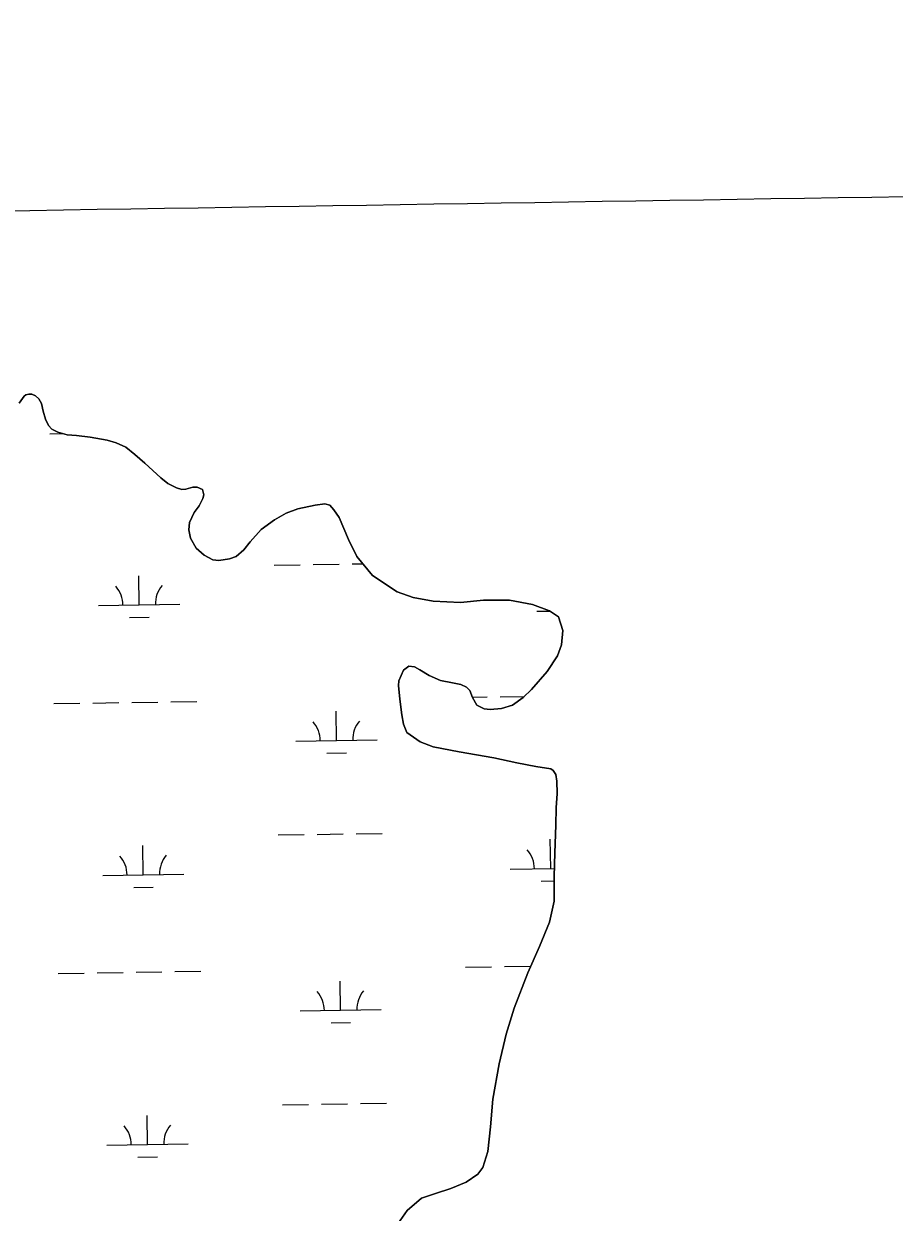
# Model space of a CAD drawing. Extents: x 3823584 to 3861785, y 301729 to 327625.
# Drawn here: x 3844857 to 3845929, y 312242 to 313707 of the extents above; entities that cross this region are included whole.
import ezdxf

# ---------------------------------------------------------------- set-up
doc = ezdxf.new("R2010")
doc.units = 0
for name, color, linetype in [('V-GRID-MAJR', 7, 'Continuous'), ('V-TOPO-SHOR', 7, 'Continuous'), ('V-WETL-SWMP', 7, 'Continuous')]:
    doc.layers.add(name, color=color, linetype=linetype)

msp = doc.modelspace()

# ---------------------------------------------------------------- linework, layer by layer
at = {"layer": 'V-GRID-MAJR'}
msp.add_spline([(3827733.773, 313215.73), (3833043.082, 313295.662), (3838352.38, 313376.366), (3843661.667, 313457.842), (3848970.941, 313540.09), (3854280.204, 313623.11100000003), (3859589.454, 313706.903), (3859589.455, 313706.903)], degree=3, dxfattribs=at)
at = {"layer": 'V-TOPO-SHOR'}
for points in [[(3845245.417, 313098.19), (3845238.988, 313107.772), (3845233.991, 313113.429), (3845227.86, 313114.93200000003), (3845215.848, 313113.603), (3845194.416, 313108.804), (3845180.086, 313103.502), (3845165.991, 313095.24700000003), (3845149.3740000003, 313083.608), (3845135.958, 313068.064), (3845128.1920000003, 313058.30700000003), (3845118.431, 313050.301), (3845110.583, 313047.049), (3845097.1950000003, 313045.308), (3845089.691, 313046.203), (3845079.1750000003, 313051.792), (3845069.4080000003, 313060.349), (3845062.3570000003, 313072.686), (3845060.257, 313083.108), (3845061.132, 313092.191), (3845066.702, 313104.286), (3845073.109, 313112.44800000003), (3845077.727, 313121.772), (3845078.8570000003, 313126.12200000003), (3845077, 313132.805), (3845070.6550000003, 313135.684), (3845065.1380000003, 313135.42), (3845056.688, 313133.14900000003), (3845051.762, 313132.692), (3845045.233, 313134.585), (3845034.52, 313139.97500000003), (3845025.759, 313146.967), (3845006.018, 313165.063), (3844993.8570000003, 313175.954), (3844982.509, 313184.88800000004), (3844970.813, 313190.067), (3844959.5330000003, 313193.479), (3844938.7800000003, 313197.366), (3844921.9990000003, 313199.131), (3844910.5530000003, 313199.977), (3844898.879, 313203.385), (3844891.539, 313207.041), (3844887.537, 313211.72500000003), (3844883.6950000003, 313219.564), (3844881.012, 313229.391), (3844878.731, 313238.629), (3844875.7, 313244.509), (3844871.512, 313248.4), (3844866.758, 313250.116), (3844863.2090000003, 313250.27), (3844859.473, 313249.24), (3844857.321, 313247.833), (3844851.316, 313239.08400000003)], [(3845361.4590000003, 312995.063), (3845336.518, 312999.539), (3845317.109, 313006.603), (3845286.383, 313026.692), (3845267.1240000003, 313050.178), (3845257.168, 313071.119), (3845245.417, 313098.19)], [(3845314.887, 312223.153), (3845329.0700000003, 312243.969), (3845346.83, 312259.253), (3845364.0270000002, 312264.844), (3845383.198, 312271.03500000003), (3845401.772, 312278.609), (3845416.185, 312288.74), (3845422.293, 312296.871), (3845428.762, 312316.673), (3845432.037, 312346.952), (3845434.9020000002, 312380.988), (3845442.49, 312424.537), (3845451.282, 312461.362), (3845460.881, 312493.44), (3845477.963, 312537.015), (3845492.113, 312569.306), (3845504.684, 312599.414), (3845510.148, 312625.347), (3845510.254, 312655.815), (3845511.356, 312684.901), (3845512.2430000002, 312718.933), (3845512.773, 312740.103), (3845514.1040000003, 312758.11100000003), (3845513.465, 312773.143), (3845512.253, 312781.45), (3845509.273, 312786.189), (3845506.1010000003, 312788.157), (3845487.693, 312791.069), (3845464.5330000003, 312795.553), (3845436.026, 312801.799), (3845393.27, 312809.188), (3845361.201, 312815.623), (3845345.355, 312821.511), (3845328.9020000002, 312833.332), (3845324.716, 312843.408), (3845322.506, 312855.076), (3845320.271, 312874.259), (3845318.639, 312891.069), (3845319.0160000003, 312897.006), (3845324.716, 312910.081), (3845331.429, 312914.849), (3845338.157, 312914.078), (3845344.698, 312910.339), (3845356.191, 312903.251), (3845370.257, 312897.357), (3845385.302, 312894.434), (3845395.396, 312892.48600000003), (3845402.529, 312888.945), (3845406.3000000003, 312885.001), (3845409.8880000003, 312876.305), (3845415.059, 312866.825), (3845423.9760000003, 312862.5), (3845431.4960000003, 312861.33400000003), (3845445.341, 312862.561), (3845459.177, 312866.956), (3845472.0100000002, 312876.094), (3845482.268, 312886.017), (3845501.589, 312908.43), (3845514.3910000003, 312927.857), (3845519.495, 312941.126), (3845521.025, 312958.938), (3845515.634, 312975.738), (3845504.731, 312983.026), (3845483.737, 312990.876), (3845455.429, 312996.332), (3845423.38, 312996.23600000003), (3845395.095, 312993.582), (3845361.4590000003, 312995.063)]]:
    msp.add_lwpolyline(points, dxfattribs=at)
at = {"layer": 'V-WETL-SWMP'}
for p, q in [((3844888.9806813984, 313201.3494971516), (3844905.006452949, 313201.5965940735)), ((3845165.418014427, 313039.4180559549), (3845197.4142113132, 313039.91139643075)), ((3845213.4123097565, 313040.158066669), (3845245.4085066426, 313040.65140714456)), ((3845261.4066050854, 313040.8980773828), (3845274.5671022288, 313041.10099543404)), ((3844999.0896757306, 312990.4179667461), (3844998.534667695, 313026.41368824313)), ((3844949.0956180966, 312989.64712225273), (3845049.083733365, 312991.1888112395)), ((3845489.17734951, 312982.5416583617), (3845505.088565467, 312982.7869889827)), ((3844987.328999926, 312974.80379800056), (3845011.32614759, 312975.1738033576)), ((3845443.95214015, 312877.19190575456), (3845473.616076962, 312877.6492857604)), ((3844894.109495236, 312868.71403468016), (3844926.105692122, 312869.20737515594)), ((3844942.103790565, 312869.45404539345), (3844974.0999874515, 312869.94738586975)), ((3844990.0980858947, 312870.19405610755), (3845022.094282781, 312870.68739658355)), ((3845038.0923812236, 312870.93406682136), (3845070.0885781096, 312871.42740729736)), ((3845409.739136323, 312876.6643849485), (3845427.9540417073, 312876.94523551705)), ((3845242.16650149, 312823.33259775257), (3845241.6114934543, 312859.3283192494)), ((3845192.1724438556, 312822.5617532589), (3845292.160559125, 312824.103442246)), ((3845230.4058256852, 312807.7184290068), (3845254.4029733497, 312808.08843436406)), ((3845170.5468282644, 312706.78259348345), (3845202.543025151, 312707.27593395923)), ((3845218.541123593, 312707.5226041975), (3845250.5373204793, 312708.01594467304)), ((3845266.5354189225, 312708.2626149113), (3845298.5316158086, 312708.7559553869)), ((3845506.066839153, 312665.52036463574), (3845505.511831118, 312701.5160861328)), ((3845004.2184895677, 312657.7825042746), (3845003.6634815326, 312693.7782257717)), ((3844954.2244319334, 312657.0116597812), (3845054.212547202, 312658.553348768)), ((3845456.0727815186, 312664.74952014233), (3845510.624039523, 312665.59063084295)), ((3845494.3061633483, 312649.9061958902), (3845510.2341114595, 312650.15178449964)), ((3844992.457813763, 312642.1683355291), (3845016.454961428, 312642.5383408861)), ((3845401.086658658, 312543.81643256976), (3845433.082855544, 312544.30977304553)), ((3845449.0809539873, 312544.5564432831), (3845481.077150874, 312545.04978375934)), ((3844899.2383090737, 312536.07857220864), (3844931.23450596, 312536.5719126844)), ((3844947.2326044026, 312536.818582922), (3844979.2288012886, 312537.3119233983)), ((3844995.226899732, 312537.55859363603), (3845027.223096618, 312538.0519341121)), ((3845043.2211950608, 312538.29860434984), (3845075.217391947, 312538.7919448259)), ((3845247.2953153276, 312490.6971352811), (3845246.740307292, 312526.6928567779)), ((3845197.3012576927, 312489.92629078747), (3845297.289372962, 312491.46797977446)), ((3845235.5346395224, 312475.08296653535), (3845259.531787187, 312475.4529718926)), ((3845175.6756421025, 312374.147131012), (3845207.6718389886, 312374.6404714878)), ((3845223.6699374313, 312374.88714172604), (3845255.6661343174, 312375.3804822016)), ((3845271.6642327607, 312375.62715243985), (3845303.6604296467, 312376.1204929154)), ((3845009.347303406, 312325.1470418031), (3845008.7922953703, 312361.14276330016)), ((3844959.3532457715, 312324.37619730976), (3845059.3413610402, 312325.9178862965)), ((3844997.5866276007, 312309.5328730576), (3845021.583775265, 312309.90287841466))]:
    msp.add_line(p, q, dxfattribs=at)
for points in [[(3844851.3170000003, 313239.083), (3844857.322, 313247.832), (3844859.474, 313249.239), (3844863.208, 313250.27), (3844866.759, 313250.117), (3844871.512, 313248.4), (3844875.7, 313244.50800000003), (3844878.73, 313238.63), (3844881.012, 313229.39), (3844883.6950000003, 313219.564), (3844887.537, 313211.724), (3844891.538, 313207.041), (3844898.878, 313203.385), (3844910.5530000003, 313199.978), (3844921.9990000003, 313199.132), (3844938.781, 313197.366), (3844959.532, 313193.479), (3844970.812, 313190.067), (3844982.509, 313184.887), (3844993.8570000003, 313175.955), (3845006.018, 313165.06200000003), (3845025.759, 313146.966), (3845034.52, 313139.97500000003), (3845045.234, 313134.585), (3845051.7630000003, 313132.693), (3845056.687, 313133.148), (3845065.1380000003, 313135.42), (3845070.656, 313135.685), (3845077, 313132.805), (3845078.8570000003, 313126.123), (3845077.727, 313121.772), (3845073.109, 313112.44800000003), (3845066.702, 313104.286), (3845061.131, 313092.19), (3845060.257, 313083.109), (3845062.356, 313072.685), (3845069.4080000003, 313060.349), (3845079.174, 313051.793), (3845089.6920000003, 313046.203), (3845097.196, 313045.309), (3845110.582, 313047.05), (3845118.43, 313050.301), (3845128.191, 313058.30700000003), (3845135.958, 313068.064), (3845149.373, 313083.607), (3845165.991, 313095.246), (3845180.086, 313103.503), (3845194.415, 313108.804), (3845215.849, 313113.602), (3845227.86, 313114.931), (3845233.991, 313113.429), (3845238.989, 313107.772), (3845245.416, 313098.189), (3845257.169, 313071.12), (3845267.123, 313050.178), (3845286.384, 313026.692), (3845317.109, 313006.604), (3845336.518, 312999.54), (3845361.4590000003, 312995.063), (3845395.096, 312993.581), (3845423.379, 312996.237), (3845455.429, 312996.332)], [(3845455.429, 312996.332), (3845483.736, 312990.877), (3845504.731, 312983.026), (3845515.634, 312975.738), (3845521.025, 312958.938), (3845519.495, 312941.127), (3845514.3910000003, 312927.857), (3845501.589, 312908.431), (3845482.268, 312886.017), (3845472.009, 312876.09500000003), (3845459.177, 312866.956), (3845445.341, 312862.56200000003), (3845431.4960000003, 312861.33400000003), (3845423.975, 312862.499), (3845415.059, 312866.825), (3845409.887, 312876.306), (3845406.3000000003, 312885), (3845402.529, 312888.946), (3845395.397, 312892.48600000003), (3845385.301, 312894.434), (3845370.257, 312897.357), (3845356.1920000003, 312903.25), (3845344.697, 312910.338), (3845338.157, 312914.078), (3845331.4280000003, 312914.849), (3845324.716, 312910.081), (3845319.017, 312897.007), (3845318.639, 312891.07), (3845320.272, 312874.259), (3845322.505, 312855.075), (3845324.716, 312843.409), (3845328.901, 312833.332), (3845345.356, 312821.51), (3845361.201, 312815.62200000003), (3845393.27, 312809.189), (3845436.026, 312801.798), (3845464.5330000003, 312795.552), (3845487.694, 312791.07), (3845506.1010000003, 312788.158), (3845509.273, 312786.189), (3845512.254, 312781.449), (3845513.466, 312773.14400000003), (3845514.1040000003, 312758.11), (3845512.773, 312740.102), (3845512.2430000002, 312718.93200000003), (3845511.355, 312684.901), (3845510.254, 312655.815), (3845510.147, 312625.347), (3845504.684, 312599.414), (3845492.112, 312569.305), (3845477.964, 312537.015), (3845460.881, 312493.44), (3845451.282, 312461.36100000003), (3845442.489, 312424.537), (3845434.903, 312380.989), (3845432.036, 312346.953), (3845428.7630000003, 312316.673), (3845422.293, 312296.87), (3845416.185, 312288.74), (3845401.772, 312278.608), (3845383.198, 312271.03500000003), (3845364.026, 312264.84500000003), (3845346.83, 312259.254), (3845329.0700000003, 312243.968), (3845314.8880000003, 312223.152)]]:
    msp.add_lwpolyline(points, dxfattribs=at)
for centre, radius, start, end in [((3844943.845985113, 312990.041039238), 35.24628790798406, 0.11153765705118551, 41.65519599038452), ((3845054.31872637, 312991.7443877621), 35.246287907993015, 140.1115346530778, 181.65519298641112), ((3845186.922810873, 312822.95567024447), 35.24628790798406, 0.11153765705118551, 41.65519599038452), ((3845297.39555213, 312824.6590187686), 35.246287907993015, 140.1115346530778, 181.65519298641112), ((3845450.823148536, 312665.1434371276), 35.24628790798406, 0.11153765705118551, 41.65519599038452), ((3844948.9747989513, 312657.40557676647), 35.24628790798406, 0.11153765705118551, 41.65519599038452), ((3845059.4475402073, 312659.1089252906), 35.246287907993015, 140.1115346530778, 181.65519298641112), ((3845192.051624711, 312490.32020777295), 35.24628790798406, 0.11153765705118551, 41.65519599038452), ((3845302.5243659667, 312492.02355629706), 35.246287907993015, 140.1115346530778, 181.65519298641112), ((3844954.103612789, 312324.770114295), 35.24628790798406, 0.11153765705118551, 41.65519599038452), ((3845064.576354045, 312326.4734628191), 35.246287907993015, 140.1115346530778, 181.65519298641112)]:
    msp.add_arc(centre, radius, start, end, dxfattribs=at)

doc.saveas('drawing.dxf')
